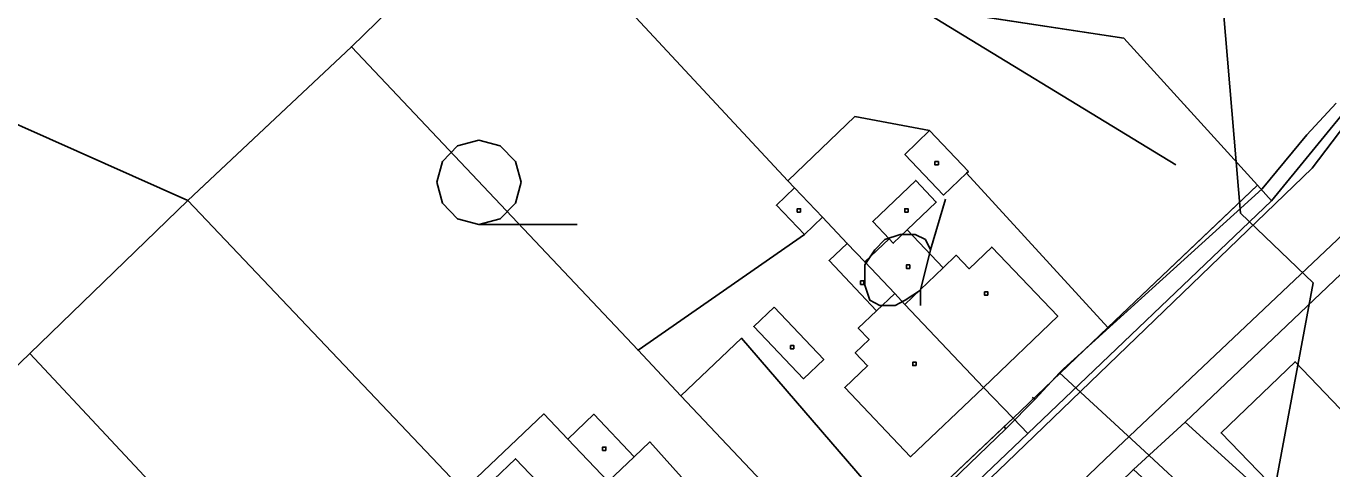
# Model space of a CAD drawing. Extents: x -645676 to -642474, y -1077513 to -1072613.
# Drawn here: x -644570.9 to -644454.7, y -1074788.7 to -1074749.4 of the extents above; entities that cross this region are included whole.
import ezdxf

# ---------------------------------------------------------------- set-up
doc = ezdxf.new("R2010")
doc.units = 0
for name, color, linetype in [('ELEKTRO', 7, 'Continuous'), ('KN', 7, 'Continuous'), ('KULTURY_STAV', 7, 'Continuous'), ('KULTURY_ZNACKY', 7, 'Continuous'), ('PLYNOVOD', 7, 'Continuous'), ('VRSTEVNICE', 7, 'Continuous')]:
    doc.layers.add(name, color=color, linetype=linetype)

# ---------------------------------------------------------------- blocks, each defined once
blk = doc.blocks.new('3$0400')
blk.add_lwpolyline([(0, 0), (-0.38, 0.1), (-0.65, 0.38), (-0.75, 0.75), (-0.65, 1.12), (-0.38, 1.4), (0, 1.5), (0.38, 1.4), (0.65, 1.12), (0.75, 0.75), (0.65, 0.38), (0.38, 0.1), (0, 0), (1.75, 0)])
blk = doc.blocks.new('$431')
blk.add_line((0.63, 0.99), (0.9, 1.89))
blk.add_lwpolyline([(0.45, 0), (0.45, 0.27), (0.63, 0.99), (0.54, 1.17), (0.36, 1.26), (0.09, 1.26), (-0.18, 1.17), (-0.36, 0.99), (-0.54, 0.72), (-0.54, 0.36), (-0.45, 0.09), (-0.27, 0), (0, 0), (0.18, 0.09), (0.45, 0.27)])

msp = doc.modelspace()

# ---------------------------------------------------------------- linework, layer by layer
at = {"layer": 'ELEKTRO'}
msp.add_line((-644515.77, -1074732.93), (-644468.57, -1074761.68), dxfattribs=at)
at = {"layer": 'KN'}
for points in [[(-644412.38, -1074556.59), (-644428.5, -1074688.37), (-644433, -1074725.11), (-644433.95, -1074730.84), (-644433.69, -1074732.68), (-644432.73, -1074733.73), (-644431.54, -1074734.17), (-644432.55, -1074738.68), (-644433.63, -1074738.57), (-644434.86, -1074738.91), (-644435.68, -1074739.78), (-644438.05, -1074746.46), (-644439.81, -1074750.88), (-644441.71, -1074754.38), (-644444.7, -1074758.37), (-644451.49, -1074765.78), (-644474.85, -1074787.88), (-644529.16, -1074839.93), (-644541.59, -1074852.38), (-644550.51, -1074863.28), (-644550.45, -1074864.73), (-644550.31, -1074865.43), (-644549.87, -1074866.01), (-644552.8, -1074870.9)], [(-644563.05, -1074871.86), (-644559.79, -1074863.86), (-644556.46, -1074857.72), (-644551.14, -1074852.54), (-644540.89, -1074842.57), (-644525.03, -1074827.15), (-644510.54, -1074813.05), (-644496.3, -1074799.47), (-644481.75, -1074785.58), (-644460.06, -1074764.88), (-644448.94, -1074751.32), (-644443.34, -1074740.97), (-644441.73, -1074730.94), (-644439.93, -1074717.28), (-644436.95, -1074687.49), (-644428.3, -1074610.89)], [(-644562.5, -1074871.98), (-644560.38, -1074866.24), (-644557.05, -1074860.04), (-644554.53, -1074857.01), (-644536.36, -1074838.63), (-644483.6, -1074788.17), (-644456.45, -1074761.98), (-644446.23, -1074748.56), (-644444.47, -1074744.8), (-644443.15, -1074741.29), (-644441.35, -1074735.63), (-644439.94, -1074728.46), (-644434.59, -1074687.61), (-644428.45, -1074637.19)], [(-644428.45, -1074637.19), (-644434.59, -1074687.61), (-644439.94, -1074728.46), (-644441.35, -1074735.63), (-644443.15, -1074741.29), (-644444.47, -1074744.8), (-644446.23, -1074748.56), (-644456.45, -1074761.98), (-644483.6, -1074788.17), (-644536.36, -1074838.63), (-644554.53, -1074857.01), (-644557.05, -1074860.04), (-644560.38, -1074866.24), (-644562.5, -1074871.98)], [(-644630.29, -1074732.74), (-644561.86, -1074687.4), (-644551.22, -1074689.56), (-644552.27, -1074695.15), (-644561.87, -1074693.67), (-644583.02, -1074706.63), (-644569.47, -1074714.31), (-644556.1, -1074716.78), (-644515.83, -1074723.38), (-644524.69, -1074742.43), (-644531.81, -1074741.32), (-644541.92, -1074751.19), (-644556.49, -1074764.86), (-644586.31, -1074751.59)], [(-644586.31, -1074751.59), (-644556.49, -1074764.86), (-644570.53, -1074778.47), (-644586.87, -1074794.19)], [(-644452.07, -1074769.69), (-644467.73, -1074784.59), (-644472.35, -1074788.79), (-644486.6, -1074802.71), (-644501.3, -1074816.54), (-644515.84, -1074830.51), (-644530.7, -1074844.61), (-644539.77, -1074853.4), (-644548.83, -1074864.26), (-644549.87, -1074866.01), (-644550.31, -1074865.43), (-644550.45, -1074864.73), (-644550.51, -1074863.28), (-644541.59, -1074852.38), (-644529.16, -1074839.93), (-644474.85, -1074787.88), (-644451.49, -1074765.78)], [(-644447.54, -1074811.62), (-644455.03, -1074804.73), (-644472.35, -1074788.79), (-644467.73, -1074784.59), (-644450.65, -1074800.09)]]:
    msp.add_lwpolyline(points, dxfattribs=at)
for points in [[(-644509.4, -1074724.43), (-644496.55, -1074726.51), (-644496.58, -1074726.75), (-644495.68, -1074726.9), (-644468.22, -1074731.85), (-644466.42, -1074731.74), (-644462.13, -1074732.47), (-644443.61, -1074732.89), (-644443.23, -1074730.78), (-644441.73, -1074730.94), (-644443.34, -1074740.97), (-644448.94, -1074751.32), (-644460.06, -1074764.88), (-644461.31, -1074763.5), (-644473.21, -1074750.43), (-644521.79, -1074743.01), (-644524.69, -1074742.43), (-644515.83, -1074723.38)], [(-644524.69, -1074742.43), (-644521.79, -1074743.01), (-644503.09, -1074763.1), (-644502.49, -1074763.74), (-644504.1, -1074765.28), (-644501.62, -1074767.89), (-644516.41, -1074778.19), (-644541.92, -1074751.19), (-644531.81, -1074741.32)], [(-644461.31, -1074763.5), (-644474.61, -1074776.17), (-644487.2, -1074762.44), (-644487.02, -1074762.27), (-644490.48, -1074758.65), (-644497.13, -1074757.4), (-644503.09, -1074763.1), (-644521.79, -1074743.01), (-644473.21, -1074750.43)], [(-644516.41, -1074778.19), (-644512.6, -1074782.23), (-644497.66, -1074798.03), (-644501.55, -1074801.75), (-644515.38, -1074786.34), (-644516.75, -1074787.65), (-644520.34, -1074783.88), (-644522.66, -1074786.09), (-644524.79, -1074783.84), (-644531.97, -1074790.67), (-644556.49, -1074764.86), (-644541.92, -1074751.19)], [(-644490.48, -1074758.65), (-644492.68, -1074760.76), (-644489.23, -1074764.38), (-644487.2, -1074762.44), (-644474.61, -1074776.17), (-644483.05, -1074784.22), (-644485.67, -1074781.49), (-644479.08, -1074775.14), (-644484.95, -1074769), (-644486.97, -1074770.93), (-644488.11, -1074769.74), (-644489.27, -1074770.85), (-644492.48, -1074767.48), (-644489.88, -1074765), (-644491.71, -1074763.08), (-644495.54, -1074766.74), (-644494.09, -1074768.26), (-644496.25, -1074770.32), (-644497.81, -1074768.68), (-644500.01, -1074766.36), (-644502.49, -1074763.74), (-644503.09, -1074763.1), (-644497.13, -1074757.4)], [(-644487.2, -1074762.44), (-644489.23, -1074764.38), (-644492.68, -1074760.76), (-644490.48, -1074758.65), (-644487.02, -1074762.27)], [(-644489.7, -1074761.7), (-644490, -1074761.7), (-644490, -1074761.4), (-644489.7, -1074761.4)], [(-644489.7, -1074761.7), (-644489.7, -1074761.4), (-644490, -1074761.4), (-644490, -1074761.7)], [(-644500.01, -1074766.36), (-644501.62, -1074767.89), (-644504.1, -1074765.28), (-644502.49, -1074763.74)], [(-644492.48, -1074767.48), (-644493.71, -1074768.66), (-644494.09, -1074768.26), (-644495.54, -1074766.74), (-644491.71, -1074763.08), (-644489.88, -1074765)], [(-644460.06, -1074764.88), (-644481.75, -1074785.58), (-644483.05, -1074784.22), (-644474.61, -1074776.17), (-644461.31, -1074763.5)], [(-644531.97, -1074790.67), (-644531.17, -1074791.51), (-644541.54, -1074801.56), (-644522.42, -1074821.51), (-644526.62, -1074825.45), (-644541.72, -1074809.3), (-644570.53, -1074778.47), (-644556.49, -1074764.86)], [(-644501.96, -1074765.89), (-644502.26, -1074765.89), (-644502.26, -1074765.59), (-644501.96, -1074765.59)], [(-644501.96, -1074765.89), (-644501.96, -1074765.59), (-644502.26, -1074765.59), (-644502.26, -1074765.89)], [(-644492.39, -1074765.89), (-644492.69, -1074765.89), (-644492.69, -1074765.59), (-644492.39, -1074765.59)], [(-644492.39, -1074765.89), (-644492.39, -1074765.59), (-644492.69, -1074765.59), (-644492.69, -1074765.89)], [(-644497.81, -1074768.68), (-644499.42, -1074770.21), (-644495.19, -1074774.67), (-644496.82, -1074776.22), (-644495.86, -1074777.23), (-644497.1, -1074778.4), (-644495.99, -1074779.56), (-644498.03, -1074781.49), (-644492.18, -1074787.66), (-644485.67, -1074781.49), (-644483.05, -1074784.22), (-644492.98, -1074793.61), (-644507.21, -1074777.11), (-644512.6, -1074782.23), (-644516.41, -1074778.19), (-644501.62, -1074767.89), (-644500.01, -1074766.36)], [(-644489.27, -1074770.85), (-644492.67, -1074774.1), (-644493.58, -1074773.14), (-644496.25, -1074770.32), (-644494.09, -1074768.26), (-644493.71, -1074768.66), (-644492.48, -1074767.48)], [(-644496.25, -1074770.32), (-644493.58, -1074773.14), (-644495.19, -1074774.67), (-644499.42, -1074770.21), (-644497.81, -1074768.68)], [(-644485.67, -1074781.49), (-644492.67, -1074774.1), (-644489.27, -1074770.85), (-644488.11, -1074769.74), (-644486.97, -1074770.93), (-644484.95, -1074769), (-644479.08, -1074775.14)], [(-644492.24, -1074770.9), (-644492.54, -1074770.9), (-644492.54, -1074770.6), (-644492.24, -1074770.6)], [(-644492.24, -1074770.9), (-644492.24, -1074770.6), (-644492.54, -1074770.6), (-644492.54, -1074770.9)], [(-644445.51, -1074776.21), (-644447.13, -1074777.84), (-644443.66, -1074781.29), (-644442.04, -1074779.67), (-644438.14, -1074783.54), (-644436.01, -1074785.66), (-644444.06, -1074793.71), (-644457.96, -1074779.21), (-644464.54, -1074785.53), (-644450.56, -1074799.99), (-644450.65, -1074800.09), (-644467.73, -1074784.59), (-644452.07, -1074769.69)], [(-644496.32, -1074772.32), (-644496.62, -1074772.32), (-644496.62, -1074772.02), (-644496.32, -1074772.02)], [(-644496.32, -1074772.32), (-644496.32, -1074772.02), (-644496.62, -1074772.02), (-644496.62, -1074772.32)], [(-644485.29, -1074773.29), (-644485.59, -1074773.29), (-644485.59, -1074772.99), (-644485.29, -1074772.99)], [(-644485.29, -1074773.29), (-644485.29, -1074772.99), (-644485.59, -1074772.99), (-644485.59, -1074773.29)], [(-644492.67, -1074774.1), (-644485.67, -1074781.49), (-644492.18, -1074787.66), (-644498.03, -1074781.49), (-644495.99, -1074779.56), (-644497.1, -1074778.4), (-644495.86, -1074777.23), (-644496.82, -1074776.22), (-644495.19, -1074774.67), (-644493.58, -1074773.14)], [(-644504.3, -1074774.36), (-644499.9, -1074779), (-644501.71, -1074780.72), (-644506.12, -1074776.08)], [(-644504.3, -1074774.36), (-644506.12, -1074776.08), (-644501.71, -1074780.72), (-644499.9, -1074779)], [(-644492.98, -1074793.61), (-644497.66, -1074798.03), (-644512.6, -1074782.23), (-644507.21, -1074777.11)], [(-644541.72, -1074809.3), (-644551.89, -1074818.62), (-644554.75, -1074821.24), (-644558.17, -1074824.38), (-644586.87, -1074794.19), (-644570.53, -1074778.47)], [(-644502.55, -1074778.07), (-644502.85, -1074778.07), (-644502.85, -1074777.77), (-644502.55, -1074777.77)], [(-644502.55, -1074778.07), (-644502.55, -1074777.77), (-644502.85, -1074777.77), (-644502.85, -1074778.07)], [(-644491.67, -1074779.55), (-644491.97, -1074779.55), (-644491.97, -1074779.25), (-644491.67, -1074779.25)], [(-644491.67, -1074779.55), (-644491.67, -1074779.25), (-644491.97, -1074779.25), (-644491.97, -1074779.55)], [(-644444.06, -1074793.71), (-644450.56, -1074799.99), (-644464.54, -1074785.53), (-644457.96, -1074779.21)], [(-644522.66, -1074786.09), (-644519.07, -1074789.86), (-644516.75, -1074787.65), (-644515.38, -1074786.34), (-644501.55, -1074801.75), (-644511.94, -1074811.67), (-644514.48, -1074809.08), (-644507.99, -1074802.81), (-644513.9, -1074796.6), (-644516.63, -1074799.2), (-644519.72, -1074795.95), (-644521.49, -1074797.64), (-644523.48, -1074795.56), (-644521.64, -1074793.81), (-644527.31, -1074787.84), (-644531.17, -1074791.51), (-644531.97, -1074790.67), (-644524.79, -1074783.84)], [(-644516.75, -1074787.65), (-644519.07, -1074789.86), (-644522.66, -1074786.09), (-644520.34, -1074783.88)], [(-644481.75, -1074785.58), (-644496.3, -1074799.47), (-644497.66, -1074798.03), (-644492.98, -1074793.61), (-644483.05, -1074784.22)], [(-644519.28, -1074787.1), (-644519.58, -1074787.1), (-644519.58, -1074786.8), (-644519.28, -1074786.8)], [(-644519.28, -1074787.1), (-644519.28, -1074786.8), (-644519.58, -1074786.8), (-644519.58, -1074787.1)], [(-644523.48, -1074795.56), (-644525.49, -1074797.48), (-644526.15, -1074796.79), (-644528.36, -1074794.47), (-644531.17, -1074791.51), (-644527.31, -1074787.84), (-644521.64, -1074793.81)]]:
    msp.add_lwpolyline(points, close=True, dxfattribs=at)
at = {"layer": 'KULTURY_STAV'}
for points in [[(-644294.43, -1074769.01), (-644313.81, -1074764.91), (-644321.94, -1074763.22), (-644333.64, -1074760.86), (-644341.87, -1074759.11), (-644353.71, -1074756.59), (-644364.62, -1074754.27), (-644374.57, -1074752.15), (-644395.6, -1074747.8), (-644417.15, -1074743.2), (-644432.81, -1074739.87), (-644435.28, -1074747.1), (-644437.31, -1074751.7), (-644437.67, -1074752.3), (-644440.56, -1074757.06), (-644445.66, -1074763.34), (-644448.45, -1074766.33), (-644452.07, -1074769.69), (-644467.73, -1074784.59)], [(-644586.87, -1074794.19), (-644570.53, -1074778.47), (-644556.49, -1074764.86), (-644541.92, -1074751.19), (-644531.81, -1074741.32)], [(-644531.81, -1074741.32), (-644541.92, -1074751.19), (-644554.99, -1074763.46), (-644556.49, -1074764.86), (-644570.53, -1074778.47), (-644586.87, -1074794.19)], [(-644521.79, -1074743.01), (-644473.21, -1074750.43), (-644461.31, -1074763.5), (-644474.61, -1074776.17), (-644487.2, -1074762.44), (-644487.02, -1074762.27), (-644490.48, -1074758.65), (-644497.13, -1074757.4), (-644503.09, -1074763.1), (-644502.49, -1074763.74), (-644504.1, -1074765.28), (-644501.62, -1074767.89), (-644516.41, -1074778.19), (-644512.6, -1074782.23), (-644507.21, -1074777.11), (-644492.98, -1074793.61)], [(-644492.98, -1074793.61), (-644483.44, -1074784.59), (-644483.05, -1074784.22), (-644480.26, -1074781.56), (-644474.61, -1074776.17), (-644464.44, -1074766.48), (-644461.31, -1074763.5), (-644462.8, -1074761.86), (-644473.21, -1074750.43), (-644505.49, -1074745.5)], [(-644437.31, -1074751.7), (-644422.14, -1074766.17), (-644438.14, -1074783.54), (-644436.01, -1074785.66), (-644444.06, -1074793.71), (-644450.56, -1074799.99), (-644450.65, -1074800.09), (-644467.73, -1074784.59), (-644452.07, -1074769.69), (-644448.45, -1074766.33), (-644445.66, -1074763.34), (-644440.56, -1074757.06), (-644437.31, -1074751.7)], [(-644497.13, -1074757.4), (-644490.48, -1074758.65), (-644487.02, -1074762.27), (-644487.2, -1074762.44), (-644474.61, -1074776.17), (-644483.05, -1074784.22), (-644492.98, -1074793.61), (-644507.21, -1074777.11), (-644512.6, -1074782.23), (-644516.41, -1074778.19), (-644501.62, -1074767.89), (-644504.1, -1074765.28), (-644502.49, -1074763.74), (-644503.09, -1074763.1), (-644497.13, -1074757.4)], [(-644524.79, -1074783.84), (-644522.66, -1074786.09), (-644520.34, -1074783.88), (-644516.75, -1074787.65), (-644515.38, -1074786.34), (-644501.55, -1074801.75), (-644511.94, -1074811.67), (-644522.42, -1074821.51), (-644541.54, -1074801.56), (-644531.17, -1074791.51), (-644531.97, -1074790.67), (-644524.79, -1074783.84)], [(-644501.55, -1074801.75), (-644515.38, -1074786.34), (-644516.75, -1074787.65), (-644520.34, -1074783.88), (-644522.66, -1074786.09), (-644524.79, -1074783.84), (-644531.97, -1074790.67)], [(-644467.73, -1074784.59), (-644450.65, -1074800.09), (-644443.3, -1074806.76), (-644434.32, -1074810.19), (-644423.61, -1074814.02), (-644410.84, -1074818.54), (-644390.27, -1074825.96), (-644374.16, -1074831.59), (-644370.57, -1074832.84), (-644351.82, -1074839.48), (-644333.94, -1074846.02), (-644316.26, -1074852.23), (-644296.54, -1074859.32)]]:
    msp.add_lwpolyline(points, dxfattribs=at)
at = {"layer": 'PLYNOVOD'}
for p, q in [((-644456.9, -1074759.02), (-644454.3, -1074756.22)), ((-644460.9, -1074763.82), (-644456.9, -1074759.02)), ((-644478.55, -1074779.85), (-644460.9, -1074763.82)), ((-644478.92, -1074780.19), (-644478.55, -1074779.85)), ((-644481.09, -1074782.53), (-644478.92, -1074780.19)), ((-644478.92, -1074780.19), (-644471.36, -1074787.17)), ((-644483.69, -1074785.16), (-644481.09, -1074782.53)), ((-644481.36, -1074782.39), (-644481.09, -1074782.53)), ((-644505.31, -1074805.94), (-644483.69, -1074785.16)), ((-644483.84, -1074784.99), (-644483.69, -1074785.16)), ((-644471.36, -1074787.17), (-644459.42, -1074798.21))]:
    msp.add_line(p, q, dxfattribs=at)
at = {"layer": 'VRSTEVNICE'}
msp.add_lwpolyline([(-644496.96, -1074889.31), (-644482.29, -1074867.24), (-644477.45, -1074858.55), (-644471.61, -1074844.88), (-644466.91, -1074830.64), (-644464.49, -1074820.67), (-644461.92, -1074804.72), (-644463.08, -1074794.72), (-644459.98, -1074791.61), (-644456.36, -1074772.19), (-644462.82, -1074765.98), (-644465.48, -1074734.36), (-644465.63, -1074718.69), (-644464.2, -1074704.45), (-644462.21, -1074698.47), (-644457.65, -1074690.49), (-644439.42, -1074668.56)], dxfattribs=at)

# ---------------------------------------------------------------- block references
at = {"layer": 'KULTURY_ZNACKY', "xscale": 5, "yscale": 5}
for name, p in [('3$0400', (-644530.58, -1074766.99)), ('$431', (-644493.55, -1074774.19))]:
    msp.add_blockref(name, p, dxfattribs=at)

doc.saveas('drawing.dxf')
